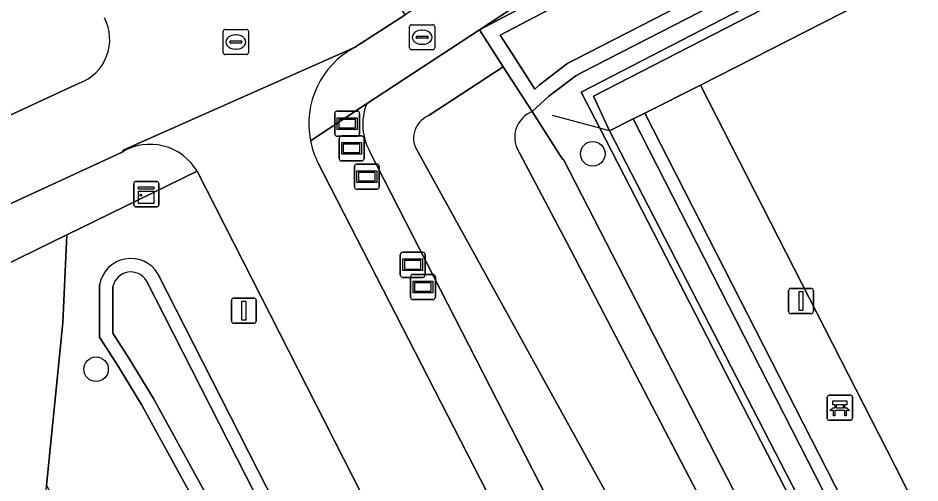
# Model space of a CAD drawing. Extents: x 158835 to 160077, y 386387 to 387778.
# Drawn here: x 159317.79 to 159353.69, y 387466.89 to 387485.4 of the extents above; entities that cross this region are included whole.
import ezdxf

# ---------------------------------------------------------------- set-up
doc = ezdxf.new("R2010")
doc.units = 0
for name, color, linetype in [('IMGEO_Bank', 7, 'Continuous'), ('IMGEO_Berm_groen', 7, 'Continuous'), ('IMGEO_Boom', 7, 'Continuous'), ('IMGEO_Fietspad_gesloten', 7, 'Continuous'), ('IMGEO_Groenvoorziening', 7, 'Continuous'), ('IMGEO_Haag', 7, 'Continuous'), ('IMGEO_Hek', 7, 'Continuous'), ('IMGEO_Kast', 7, 'Continuous'), ('IMGEO_Lichtmast', 7, 'Continuous'), ('IMGEO_Oever', 7, 'Continuous'), ('IMGEO_Rioolput', 7, 'Continuous'), ('IMGEO_Terreindeel_open', 7, 'Continuous'), ('IMGEO_Voetpad_open', 7, 'Continuous'), ('IMGEO_Waterloop', 7, 'Continuous'), ('IMGEO_Wegwijzer', 7, 'Continuous')]:
    doc.layers.add(name, color=color, linetype=linetype)

msp = doc.modelspace()

# ---------------------------------------------------------------- linework, layer by layer
at = {"layer": 'IMGEO_Bank'}
for p, q in [((159350.002, 387469.461), (159350.002, 387470.302)), ((159350.002, 387470.302), (159350.002, 387469.461)), ((159350.077, 387470.386), (159350.918, 387470.386)), ((159350.918, 387470.386), (159350.077, 387470.386)), ((159351.002, 387470.311), (159351.002, 387469.47)), ((159351.002, 387469.47), (159351.002, 387470.311)), ((159350.699, 387469.784), (159350.306, 387469.784)), ((159350.311, 387469.892), (159350.311, 387469.998)), ((159350.355, 387469.998), (159350.355, 387469.892)), ((159350.643, 387470.004), (159350.361, 387470.004)), ((159350.361, 387469.886), (159350.643, 387469.886)), ((159350.649, 387469.892), (159350.649, 387469.998)), ((159350.693, 387469.998), (159350.693, 387469.892)), ((159350.927, 387469.386), (159350.086, 387469.386)), ((159350.086, 387469.386), (159350.927, 387469.386))]:
    msp.add_line(p, q, dxfattribs=at)
for points in [[(159350.305, 387470.004), (159350.219, 387470.004), (159350.219, 387470.165), (159350.782, 387470.165), (159350.782, 387470.004), (159350.699, 387470.004)], [(159350.249, 387469.784), (159350.107, 387469.784), (159350.219, 387469.886), (159350.305, 387469.886)], [(159350.299, 387469.777), (159350.299, 387469.57), (159350.256, 387469.57), (159350.256, 387469.777)], [(159350.699, 387469.886), (159350.782, 387469.886), (159350.894, 387469.784), (159350.755, 387469.784)], [(159350.749, 387469.777), (159350.749, 387469.57), (159350.705, 387469.57), (159350.705, 387469.777)]]:
    msp.add_lwpolyline(points, dxfattribs=at)
for centre, radius, start, end in [((159350.08, 387470.308), 0.0779, 92.4484, 184.2845), ((159350.08, 387470.308), 0.0779, 92.4484, 184.2845), ((159350.924, 387470.308), 0.0779, 2.4484, 94.2845), ((159350.924, 387470.308), 0.0779, 2.4484, 94.2845), ((159350.249, 387469.777), 0.00671, 2.8957, 87.1043), ((159350.306, 387469.777), 0.00671, 92.8957, 177.1043), ((159350.304, 387469.997), 0.00671, 2.8957, 87.1043), ((159350.304, 387469.893), 0.00671, 272.8957, 357.1043), ((159350.361, 387469.997), 0.00671, 92.8957, 177.1043), ((159350.361, 387469.893), 0.00671, 182.8957, 267.1043), ((159350.643, 387469.997), 0.00671, 2.8957, 87.1043), ((159350.643, 387469.893), 0.00671, 272.8957, 357.1043), ((159350.7, 387469.997), 0.00671, 92.8957, 177.1043), ((159350.7, 387469.893), 0.00671, 182.8957, 267.1043), ((159350.698, 387469.777), 0.00671, 2.8957, 87.1043), ((159350.755, 387469.777), 0.00671, 92.8957, 177.1043), ((159350.08, 387469.464), 0.0779, 182.4484, 274.2845), ((159350.08, 387469.464), 0.0779, 182.4484, 274.2845), ((159350.924, 387469.464), 0.0779, 272.4484, 4.2845), ((159350.924, 387469.464), 0.0779, 272.4484, 4.2845)]:
    msp.add_arc(centre, radius, start, end, dxfattribs=at)
at = {"layer": 'IMGEO_Berm_groen'}
for points in [[(159329.737, 387479.621), (159360.931, 387418.842), (159385.799, 387369.924), (159385.949, 387369.64), (159385.972, 387369.596), (159391.483, 387372.373), (159391.429, 387372.468), (159392.47, 387372.996), (159395.673, 387374.62), (159340.944, 387481.015), (159340.205, 387482.451), (159427.607, 387527.602), (159430.221, 387528.939), (159464.435, 387546.438), (159461.771, 387551.782), (159386.53, 387513.074), (159369.52, 387504.347), (159361.28, 387500), (159349.955, 387494.013), (159336.154, 387484.934), (159338.654, 387486.251), (159364.753, 387500), (159367.223, 387501.301), (159460.249, 387548.308)], [(159461.976, 387545.691), (159372.919, 387500), (159340.235, 387483.231), (159339.987, 387483.104), (159338.919, 387482.291), (159338.252, 387481.676), (159339.469, 387479.786), (159339.506, 387479.774), (159385.369, 387390.571)], [(159319.638, 387487.458), (159298.865, 387475.326), (159306.495, 387476.448), (159320.217, 387482.809)], [(159331.666, 387481.982), (159329.428, 387480.51)], [(159379.182, 387387.557), (159341.645, 387460.848), (159331.81, 387480.051)], [(159323.356, 387475.223), (159333.124, 387456.041), (159346.821, 387429.272), (159348.881, 387432.496), (159347.448, 387435.342), (159336.573, 387456.427), (159324.915, 387479.303), (159319.729, 387476.764), (159319.564, 387473.269), (159318.922, 387466.795), (159323.071, 387458.719), (159338.523, 387428.646), (159344.685, 387428.371), (159333.614, 387450.127)], [(159333.614, 387450.127), (159322.717, 387469.985), (159321.768, 387471.536), (159321.031, 387472.703), (159321.033, 387474.786)]]:
    msp.add_lwpolyline(points, dxfattribs=at)
for centre, radius, start, end in [((159319.589, 387484.547), 1.848, 289.8739, 27.7145), ((159333.717, 387481.164), 2.208, 158.255, 210.2746), ((159332.81, 387481.187), 3.449, 191.324, 207.009), ((159322.277, 387474.564), 1.264, 31.4416, 169.8662)]:
    msp.add_arc(centre, radius, start, end, dxfattribs=at)
at = {"layer": 'IMGEO_Boom'}
for centre in [(159340.666, 387479.994), (159320.892, 387471.419)]:
    msp.add_circle(centre, 0.489, dxfattribs=at)
at = {"layer": 'IMGEO_Fietspad_gesloten'}
for points in [[(159331.183, 387484.224), (159333.199, 387485.531), (159331.287, 387488.481), (159327.367, 387486.133), (159325.199, 387490.656), (159323.077, 387489.436), (159322.187, 387488.924), (159319.638, 387487.458)], [(159320.217, 387482.809), (159306.495, 387476.448), (159302.53, 387474.611), (159202.444, 387415.92), (159197.473, 387412.424), (159184.051, 387402.747), (159179.789, 387399.908), (159166.293, 387391.788), (159149.682, 387384.118), (159149.078, 387383.824), (159148.12, 387383.346), (159149.704, 387380.694), (159150.347, 387381.186), (159166.672, 387389.456), (159181.304, 387398.214), (159200.446, 387410.929), (159304.411, 387471.978), (159321.929, 387480.06), (159322.002, 387480.148), (159331.183, 387484.224)], [(159331.183, 387484.224), (159322.002, 387480.148), (159321.929, 387480.06)], [(159428.282, 387286.772), (159391.016, 387359.944), (159390.825, 387360.319), (159389.328, 387363.259), (159385.972, 387369.596), (159385.949, 387369.64), (159385.799, 387369.924), (159360.931, 387418.842), (159329.737, 387479.621)], [(159324.915, 387479.303), (159336.573, 387456.427), (159347.448, 387435.342), (159348.881, 387432.496), (159353.107, 387424.11), (159366.234, 387398.455), (159375.439, 387380.729), (159377.517, 387376.707), (159379.032, 387373.775), (159380.575, 387370.788), (159382.104, 387367.728), (159384.981, 387361.968), (159416.567, 387300.188)]]:
    msp.add_lwpolyline(points, dxfattribs=at)
for centre, radius, start, end in [((159319.589, 387484.547), 1.848, 289.8739, 27.7145), ((159332.809, 387481.184), 3.448, 118.1413, 191.2739), ((159332.81, 387481.187), 3.449, 191.324, 207.009), ((159323.049, 387478.209), 2.163, 30.3816, 121.167)]:
    msp.add_arc(centre, radius, start, end, dxfattribs=at)
at = {"layer": 'IMGEO_Groenvoorziening'}
for points in [[(159430.221, 387528.939), (159427.607, 387527.602), (159340.205, 387482.451), (159340.944, 387481.015), (159395.673, 387374.62), (159398.243, 387375.923), (159398.178, 387376.051), (159395.923, 387374.884), (159395.654, 387375.421), (159393.496, 387379.729), (159341.337, 387480.909), (159340.7, 387482.286), (159371.792, 387498.281), (159394.835, 387509.951), (159428.108, 387527.137), (159427.976, 387527.408), (159429.314, 387528.092), (159446.763, 387493.302), (159447.542, 387493.687), (159445.802, 387497.431), (159441.37, 387506.416), (159436.88, 387515.519), (159434.254, 387520.843), (159431.978, 387525.431)], [(159342.28, 387481.383), (159341.337, 387480.909), (159393.496, 387379.729), (159394.059, 387380.009)]]:
    msp.add_lwpolyline(points, close=True, dxfattribs=at)
at = {"layer": 'IMGEO_Haag'}
msp.add_lwpolyline([(159431.978, 387525.431), (159430.221, 387528.939), (159427.607, 387527.602), (159340.205, 387482.451), (159340.944, 387481.015), (159395.673, 387374.62), (159398.243, 387375.923), (159398.178, 387376.051), (159395.923, 387374.884), (159395.654, 387375.421), (159393.496, 387379.729), (159341.337, 387480.909), (159340.7, 387482.286), (159371.792, 387498.281), (159394.835, 387509.951), (159428.108, 387527.137), (159427.976, 387527.408), (159429.314, 387528.092), (159446.763, 387493.302), (159447.542, 387493.687), (159445.802, 387497.431), (159441.37, 387506.416), (159436.88, 387515.519), (159434.254, 387520.843)], close=True, dxfattribs=at)
at = {"layer": 'IMGEO_Hek'}
for points in [[(159344.958, 387482.728), (159375.694, 387498.397)], [(159344.958, 387482.728), (159342.738, 387481.613)], [(159344.958, 387482.728), (159353, 387466.991)], [(159342.738, 387481.613), (159342.28, 387481.383)], [(159340.944, 387481.015), (159339.066, 387481.523)], [(159342.28, 387481.383), (159341.337, 387480.909)], [(159341.337, 387480.909), (159340.944, 387481.015)], [(159341.337, 387480.909), (159393.496, 387379.729)]]:
    msp.add_lwpolyline(points, dxfattribs=at)
at = {"layer": 'IMGEO_Kast'}
for p, q in [((159322.392, 387477.962), (159322.392, 387478.803)), ((159322.392, 387478.803), (159322.392, 387477.962)), ((159322.467, 387478.887), (159323.308, 387478.887)), ((159323.308, 387478.887), (159322.467, 387478.887)), ((159323.392, 387478.812), (159323.392, 387477.971)), ((159323.392, 387477.971), (159323.392, 387478.812)), ((159323.317, 387477.887), (159322.476, 387477.887)), ((159322.476, 387477.887), (159323.317, 387477.887))]:
    msp.add_line(p, q, dxfattribs=at)
for points in [[(159322.587, 387478.677), (159323.187, 387478.677), (159323.187, 387478.592), (159322.587, 387478.592), (159322.587, 387478.677)], [(159322.587, 387478.502), (159323.187, 387478.502), (159323.187, 387478.013), (159322.587, 387478.013), (159322.587, 387478.502)]]:
    msp.add_lwpolyline(points, dxfattribs=at)
msp.add_circle((159322.671, 387478.351), 0.0377, dxfattribs=at)
for centre, start, end in [((159322.47, 387478.809), 92.4484, 184.2845), ((159322.47, 387478.809), 92.4484, 184.2845), ((159323.314, 387478.809), 2.4484, 94.2845), ((159323.314, 387478.809), 2.4484, 94.2845), ((159323.314, 387477.965), 272.4484, 4.2845), ((159323.314, 387477.965), 272.4484, 4.2845), ((159322.47, 387477.965), 182.4484, 274.2845), ((159322.47, 387477.965), 182.4484, 274.2845)]:
    msp.add_arc(centre, 0.0779, start, end, dxfattribs=at)
at = {"layer": 'IMGEO_Lichtmast'}
for p, q in [((159348.463, 387473.737), (159348.463, 387474.537)), ((159348.463, 387474.537), (159348.463, 387473.737)), ((159348.563, 387474.637), (159349.353, 387474.637)), ((159349.353, 387474.637), (159348.563, 387474.637)), ((159349.453, 387474.537), (159349.453, 387473.737)), ((159349.453, 387473.737), (159349.453, 387474.537)), ((159326.279, 387473.351), (159326.279, 387474.151)), ((159326.279, 387474.151), (159326.279, 387473.351)), ((159326.379, 387474.251), (159327.169, 387474.251)), ((159327.169, 387474.251), (159326.379, 387474.251)), ((159327.269, 387474.151), (159327.269, 387473.351)), ((159327.269, 387473.351), (159327.269, 387474.151)), ((159349.353, 387473.637), (159348.563, 387473.637)), ((159348.563, 387473.637), (159349.353, 387473.637)), ((159327.169, 387473.251), (159326.379, 387473.251)), ((159326.379, 387473.251), (159327.169, 387473.251))]:
    msp.add_line(p, q, dxfattribs=at)
for points in [[(159348.883, 387474.512), (159349.033, 387474.512), (159349.033, 387473.762), (159348.883, 387473.762), (159348.883, 387474.512)], [(159326.699, 387474.126), (159326.849, 387474.126), (159326.849, 387473.376), (159326.699, 387473.376), (159326.699, 387474.126)]]:
    msp.add_lwpolyline(points, dxfattribs=at)
for centre, start, end in [((159348.563, 387474.537), 90, 180), ((159348.563, 387474.537), 90, 180), ((159349.353, 387474.537), 0, 90), ((159349.353, 387474.537), 360, 90), ((159326.379, 387474.151), 90, 180), ((159326.379, 387474.151), 90, 180), ((159327.169, 387474.151), 0, 90), ((159327.169, 387474.151), 360, 90), ((159348.563, 387473.737), 180, 270), ((159348.563, 387473.737), 180, 270), ((159349.353, 387473.737), 270, 0), ((159349.353, 387473.737), 270, 0), ((159326.379, 387473.351), 180, 270), ((159326.379, 387473.351), 180, 270), ((159327.169, 387473.351), 270, 0), ((159327.169, 387473.351), 270, 0)]:
    msp.add_arc(centre, 0.1, start, end, dxfattribs=at)
at = {"layer": 'IMGEO_Oever'}
for points in [[(159460.249, 387548.308), (159367.223, 387501.301), (159364.753, 387500), (159338.654, 387486.251), (159336.154, 387484.934), (159337.102, 387483.462), (159338.252, 387481.676), (159338.919, 387482.291), (159339.987, 387483.104), (159340.235, 387483.231), (159372.919, 387500), (159461.976, 387545.691)], [(159461.62, 387546.162), (159372.654, 387500.517), (159339.97, 387483.749), (159339.676, 387483.598), (159338.545, 387482.737), (159338.366, 387482.572), (159337.591, 387483.777), (159336.986, 387484.715), (159338.925, 387485.737), (159365.024, 387499.486), (159367.49, 387500.784), (159460.451, 387547.758)], [(159337.102, 387483.462), (159336.154, 387484.934), (159331.666, 387481.982)], [(159334.109, 387481.501), (159337.102, 387483.462)], [(159385.369, 387390.571), (159339.506, 387479.774), (159339.469, 387479.786), (159338.252, 387481.676)], [(159337.641, 387480.228), (159339.633, 387476.47), (159353.596, 387449.694), (159363.534, 387428.831), (159375.238, 387406.285), (159383.657, 387389.571), (159380.906, 387388.174), (159371.501, 387407.394), (159355.485, 387437.373), (159342.261, 387464.581), (159333.719, 387480.063)], [(159331.81, 387480.051), (159341.645, 387460.848), (159379.182, 387387.557)], [(159321.033, 387474.786), (159321.031, 387472.703), (159321.768, 387471.536), (159322.717, 387469.985), (159333.614, 387450.127), (159344.685, 387428.371), (159346.821, 387429.272), (159333.124, 387456.041), (159323.356, 387475.223)], [(159322.9, 387474.942), (159332.649, 387455.798)], [(159332.649, 387455.798), (159346.084, 387429.541), (159344.935, 387429.056), (159334.086, 387450.377), (159323.179, 387470.253), (159322.221, 387471.818), (159321.565, 387472.857), (159321.567, 387474.715)]]:
    msp.add_lwpolyline(points, dxfattribs=at)
for centre, radius, start, end in [((159333.717, 387481.164), 2.208, 158.255, 210.2746), ((159338.672, 387480.646), 1.112, 112.1662, 202.0781), ((159334.484, 387480.627), 0.951, 113.2267, 216.425), ((159322.277, 387474.564), 1.264, 31.4416, 169.8662), ((159322.278, 387474.565), 0.727, 31.2286, 168.1)]:
    msp.add_arc(centre, radius, start, end, dxfattribs=at)
at = {"layer": 'IMGEO_Rioolput'}
for p, q in [((159325.958, 387484.021), (159325.958, 387484.873)), ((159326.033, 387484.947), (159326.885, 387484.947)), ((159326.959, 387484.873), (159326.959, 387484.021)), ((159333.374, 387484.21), (159333.374, 387485.062)), ((159333.449, 387485.136), (159334.301, 387485.136)), ((159333.862, 387484.916), (159333.887, 387484.916)), ((159334.375, 387485.062), (159334.375, 387484.21)), ((159326.217, 387484.441), (159326.217, 387484.453)), ((159326.26, 387484.49), (159326.658, 387484.49)), ((159326.446, 387484.727), (159326.471, 387484.727)), ((159326.701, 387484.453), (159326.701, 387484.441)), ((159333.633, 387484.63), (159333.633, 387484.642)), ((159334.071, 387484.593), (159333.673, 387484.593)), ((159333.676, 387484.679), (159334.074, 387484.679)), ((159334.117, 387484.642), (159334.117, 387484.63)), ((159326.655, 387484.404), (159326.257, 387484.404)), ((159326.469, 387484.167), (159326.444, 387484.167)), ((159334.301, 387484.136), (159333.449, 387484.136)), ((159333.885, 387484.356), (159333.86, 387484.356)), ((159326.885, 387483.947), (159326.033, 387483.947))]:
    msp.add_line(p, q, dxfattribs=at)
for points in [[(159325.958, 387484.021), (159325.958, 387484.873)], [(159326.033, 387484.947), (159326.885, 387484.947)], [(159326.959, 387484.873), (159326.959, 387484.021)], [(159333.374, 387484.21), (159333.374, 387485.062)], [(159333.449, 387485.136), (159334.301, 387485.136)], [(159334.375, 387485.062), (159334.375, 387484.21)], [(159334.301, 387484.136), (159333.449, 387484.136)], [(159326.885, 387483.947), (159326.033, 387483.947)]]:
    msp.add_lwpolyline(points, dxfattribs=at)
for centre, radius, start, end in [((159326.035, 387484.871), 0.0765, 91.552, 178.448), ((159326.035, 387484.871), 0.0765, 91.552, 178.448), ((159326.883, 387484.871), 0.0765, 1.552, 88.448), ((159326.883, 387484.871), 0.0765, 1.552, 88.448), ((159333.451, 387485.06), 0.0765, 91.552, 178.448), ((159333.451, 387485.06), 0.0765, 91.552, 178.448), ((159334.299, 387485.06), 0.0765, 1.552, 88.448), ((159334.299, 387485.06), 0.0765, 1.552, 88.448), ((159326.257, 387484.45), 0.0403, 85.8775, 175.7526), ((159326.254, 387484.44), 0.0366, 178.938, 274.7102), ((159326.658, 387484.447), 0.043, 264.8664, 352.4533), ((159326.662, 387484.452), 0.0386, 1.7309, 96.639), ((159333.673, 387484.639), 0.0403, 85.8775, 175.7526), ((159333.67, 387484.629), 0.0366, 178.938, 274.7102), ((159334.074, 387484.636), 0.043, 264.8664, 352.4533), ((159334.078, 387484.641), 0.0386, 1.7309, 96.639), ((159333.451, 387484.212), 0.0765, 181.552, 268.448), ((159333.451, 387484.212), 0.0765, 181.552, 268.448), ((159334.299, 387484.212), 0.0765, 271.552, 358.448), ((159334.299, 387484.212), 0.0765, 271.552, 358.448), ((159326.035, 387484.023), 0.0765, 181.552, 268.448), ((159326.035, 387484.023), 0.0765, 181.552, 268.448), ((159326.883, 387484.023), 0.0765, 271.552, 358.448), ((159326.883, 387484.023), 0.0765, 271.552, 358.448)]:
    msp.add_arc(centre, radius, start, end, dxfattribs=at)
for centre, major_axis, ratio, start_param, end_param in [((159333.861, 387484.636), (-0.387, 0.002), 0.722429, 4.712389, 7.853982), ((159333.886, 387484.636), (-0.39, 0.002), 0.717154, 1.570796, 4.712389), ((159326.445, 387484.447), (-0.387, 0.002), 0.722429, 4.712389, 7.853982), ((159326.47, 387484.447), (-0.39, 0.002), 0.717154, 1.570796, 4.712389)]:
    msp.add_ellipse(centre, major_axis=major_axis, ratio=ratio, start_param=start_param, end_param=end_param, dxfattribs=at)
at = {"layer": 'IMGEO_Terreindeel_open'}
msp.add_lwpolyline([(159375.694, 387498.397), (159344.958, 387482.728), (159353, 387466.991), (159353.705, 387465.575), (159361.724, 387449.859), (159392.467, 387465.576)], close=True, dxfattribs=at)
at = {"layer": 'IMGEO_Voetpad_open'}
for points in [[(159499.267, 387573.577), (159481.101, 387564.218), (159462.644, 387554.723), (159458.757, 387552.748), (159443.308, 387544.845), (159417.86, 387531.747), (159394.533, 387519.736), (159375.071, 387509.705), (159353.236, 387498.521), (159333.199, 387485.531), (159331.183, 387484.224)], [(159329.428, 387480.51), (159331.666, 387481.982), (159336.154, 387484.934), (159349.955, 387494.013), (159361.28, 387500), (159369.52, 387504.347), (159386.53, 387513.074), (159461.771, 387551.782)], [(159396.747, 387381.301), (159388.71, 387397.065), (159387.979, 387398.473), (159379.988, 387414.148), (159379.239, 387415.645), (159371.193, 387431.374), (159370.482, 387432.782), (159362.471, 387448.457), (159361.724, 387449.859), (159353.705, 387465.575), (159353, 387466.991), (159344.958, 387482.728), (159342.738, 387481.613), (159394.525, 387380.233)], [(159321.929, 387480.06), (159304.411, 387471.978), (159200.446, 387410.929), (159181.304, 387398.214), (159166.672, 387389.456), (159150.347, 387381.186), (159149.704, 387380.694), (159146.094, 387377.932), (159145.829, 387377.032), (159145.727, 387376.764), (159145.649, 387376.488), (159145.646, 387376.471), (159146.179, 387374.979), (159149.751, 387377.196), (159149.879, 387377.204), (159179.519, 387395.031)], [(159179.519, 387395.031), (159202.774, 387408.77), (159222.781, 387420.499), (159224.725, 387421.639), (159313.847, 387473.886), (159315.16, 387474.528), (159317.214, 387475.534), (159319.729, 387476.764), (159324.915, 387479.303)], [(159317.736, 387459.436), (159318.906, 387466.64), (159318.922, 387466.795), (159319.564, 387473.269), (159319.729, 387476.764), (159317.214, 387475.534), (159316.72, 387469.092), (159316.685, 387468.637), (159316.265, 387465.269), (159315.247, 387459.518), (159314.67, 387457.188), (159313.735, 387454.384), (159312.302, 387451.193), (159308.458, 387445.083)]]:
    msp.add_lwpolyline(points, dxfattribs=at)
for points in [[(159428.108, 387527.137), (159394.835, 387509.951), (159371.792, 387498.281), (159340.7, 387482.286), (159341.337, 387480.909), (159342.28, 387481.383), (159342.738, 387481.613), (159344.958, 387482.728), (159375.694, 387498.397), (159376.776, 387498.949), (159393.287, 387507.378), (159396.099, 387508.813), (159428.873, 387525.564)], [(159394.059, 387380.009), (159394.525, 387380.233), (159342.738, 387481.613), (159342.28, 387481.383)]]:
    msp.add_lwpolyline(points, close=True, dxfattribs=at)
for centre, radius, start, end in [((159332.809, 387481.184), 3.448, 118.1413, 191.2739), ((159323.049, 387478.209), 2.163, 30.3816, 121.167)]:
    msp.add_arc(centre, radius, start, end, dxfattribs=at)
at = {"layer": 'IMGEO_Waterloop'}
for points in [[(159460.451, 387547.758), (159367.49, 387500.784), (159365.024, 387499.486), (159338.925, 387485.737), (159336.986, 387484.715), (159337.591, 387483.777), (159338.366, 387482.572), (159338.545, 387482.737), (159339.676, 387483.598), (159339.97, 387483.749), (159372.654, 387500.517), (159461.62, 387546.162)], [(159338.252, 387481.676), (159337.102, 387483.462), (159334.109, 387481.501)], [(159333.719, 387480.063), (159342.261, 387464.581), (159355.485, 387437.373), (159371.501, 387407.394), (159380.906, 387388.174), (159383.657, 387389.571), (159375.238, 387406.285), (159363.534, 387428.831), (159353.596, 387449.694), (159339.633, 387476.47), (159337.641, 387480.228)], [(159332.649, 387455.798), (159322.9, 387474.942)], [(159321.567, 387474.715), (159321.565, 387472.857), (159322.221, 387471.818), (159323.179, 387470.253), (159334.086, 387450.377), (159344.935, 387429.056), (159346.084, 387429.541), (159332.649, 387455.798)]]:
    msp.add_lwpolyline(points, dxfattribs=at)
for centre, radius, start, end in [((159338.672, 387480.646), 1.112, 112.1662, 202.0781), ((159334.484, 387480.627), 0.951, 113.2267, 216.425), ((159322.278, 387474.565), 0.727, 31.2286, 168.1)]:
    msp.add_arc(centre, radius, start, end, dxfattribs=at)
at = {"layer": 'IMGEO_Wegwijzer'}
for p, q in [((159330.397, 387480.795), (159330.397, 387481.595)), ((159330.397, 387481.595), (159330.397, 387480.795)), ((159330.497, 387481.695), (159331.287, 387481.695)), ((159331.287, 387481.695), (159330.497, 387481.695)), ((159331.387, 387481.595), (159331.387, 387480.795)), ((159331.387, 387480.795), (159331.387, 387481.595)), ((159331.287, 387480.695), (159330.497, 387480.695)), ((159330.497, 387480.695), (159331.287, 387480.695)), ((159330.571, 387479.81), (159330.571, 387480.61)), ((159330.571, 387480.61), (159330.571, 387479.81)), ((159330.671, 387480.71), (159331.461, 387480.71)), ((159331.461, 387480.71), (159330.671, 387480.71)), ((159331.561, 387480.61), (159331.561, 387479.81)), ((159331.561, 387479.81), (159331.561, 387480.61)), ((159331.461, 387479.71), (159330.671, 387479.71)), ((159330.671, 387479.71), (159331.461, 387479.71)), ((159331.18, 387478.686), (159331.18, 387479.486)), ((159331.18, 387479.486), (159331.18, 387478.686)), ((159331.28, 387479.586), (159332.07, 387479.586)), ((159332.07, 387479.586), (159331.28, 387479.586)), ((159332.17, 387479.486), (159332.17, 387478.686)), ((159332.17, 387478.686), (159332.17, 387479.486)), ((159332.07, 387478.586), (159331.28, 387478.586)), ((159331.28, 387478.586), (159332.07, 387478.586)), ((159333.004, 387475.177), (159333.004, 387475.977)), ((159333.004, 387475.977), (159333.004, 387475.177)), ((159333.104, 387476.077), (159333.894, 387476.077)), ((159333.894, 387476.077), (159333.104, 387476.077)), ((159333.994, 387475.977), (159333.994, 387475.177)), ((159333.994, 387475.177), (159333.994, 387475.977)), ((159333.51, 387475.194), (159334.3, 387475.194)), ((159334.3, 387475.194), (159333.51, 387475.194)), ((159333.894, 387475.077), (159333.104, 387475.077)), ((159333.104, 387475.077), (159333.894, 387475.077)), ((159333.41, 387474.294), (159333.41, 387475.094)), ((159333.41, 387475.094), (159333.41, 387474.294)), ((159334.4, 387475.094), (159334.4, 387474.294)), ((159334.4, 387474.294), (159334.4, 387475.094)), ((159334.3, 387474.194), (159333.51, 387474.194)), ((159333.51, 387474.194), (159334.3, 387474.194))]:
    msp.add_line(p, q, dxfattribs=at)
for points in [[(159330.498, 387481.427), (159331.286, 387481.427), (159331.286, 387480.963), (159330.498, 387480.963), (159330.498, 387481.427)], [(159330.563, 387481.362), (159330.563, 387481.028), (159331.221, 387481.028), (159331.221, 387481.362), (159330.563, 387481.362)], [(159330.672, 387480.442), (159331.46, 387480.442), (159331.46, 387479.978), (159330.672, 387479.978), (159330.672, 387480.442)], [(159330.737, 387480.377), (159330.737, 387480.043), (159331.395, 387480.043), (159331.395, 387480.377), (159330.737, 387480.377)], [(159331.281, 387479.318), (159332.069, 387479.318), (159332.069, 387478.854), (159331.281, 387478.854), (159331.281, 387479.318)], [(159331.346, 387479.253), (159331.346, 387478.919), (159332.004, 387478.919), (159332.004, 387479.253), (159331.346, 387479.253)], [(159333.105, 387475.809), (159333.893, 387475.809), (159333.893, 387475.345), (159333.105, 387475.345), (159333.105, 387475.809)], [(159333.17, 387475.744), (159333.17, 387475.41), (159333.828, 387475.41), (159333.828, 387475.744), (159333.17, 387475.744)], [(159333.511, 387474.926), (159334.299, 387474.926), (159334.299, 387474.462), (159333.511, 387474.462), (159333.511, 387474.926)], [(159333.576, 387474.861), (159333.576, 387474.527), (159334.234, 387474.527), (159334.234, 387474.861), (159333.576, 387474.861)]]:
    msp.add_lwpolyline(points, dxfattribs=at)
for centre, start, end in [((159330.497, 387481.595), 90, 180), ((159330.497, 387481.595), 90, 180), ((159331.287, 387481.595), 0, 90), ((159331.287, 387481.595), 360, 90), ((159330.497, 387480.795), 180, 270), ((159330.497, 387480.795), 180, 270), ((159330.671, 387480.61), 90, 180), ((159330.671, 387480.61), 90, 180), ((159331.287, 387480.795), 270, 0), ((159331.287, 387480.795), 270, 0), ((159331.461, 387480.61), 0, 90), ((159331.461, 387480.61), 360, 90), ((159330.671, 387479.81), 180, 270), ((159330.671, 387479.81), 180, 270), ((159331.461, 387479.81), 270, 0), ((159331.461, 387479.81), 270, 0), ((159331.28, 387479.486), 90, 180), ((159331.28, 387479.486), 90, 180), ((159332.07, 387479.486), 0, 90), ((159332.07, 387479.486), 360, 90), ((159331.28, 387478.686), 180, 270), ((159331.28, 387478.686), 180, 270), ((159332.07, 387478.686), 270, 0), ((159332.07, 387478.686), 270, 0), ((159333.104, 387475.977), 90, 180), ((159333.104, 387475.977), 90, 180), ((159333.894, 387475.977), 0, 90), ((159333.894, 387475.977), 360, 90), ((159333.104, 387475.177), 180, 270), ((159333.104, 387475.177), 180, 270), ((159333.51, 387475.094), 90, 180), ((159333.51, 387475.094), 90, 180), ((159333.894, 387475.177), 270, 0), ((159333.894, 387475.177), 270, 0), ((159334.3, 387475.094), 0, 90), ((159334.3, 387475.094), 360, 90), ((159333.51, 387474.294), 180, 270), ((159333.51, 387474.294), 180, 270), ((159334.3, 387474.294), 270, 0), ((159334.3, 387474.294), 270, 0)]:
    msp.add_arc(centre, 0.1, start, end, dxfattribs=at)

doc.saveas('drawing.dxf')
